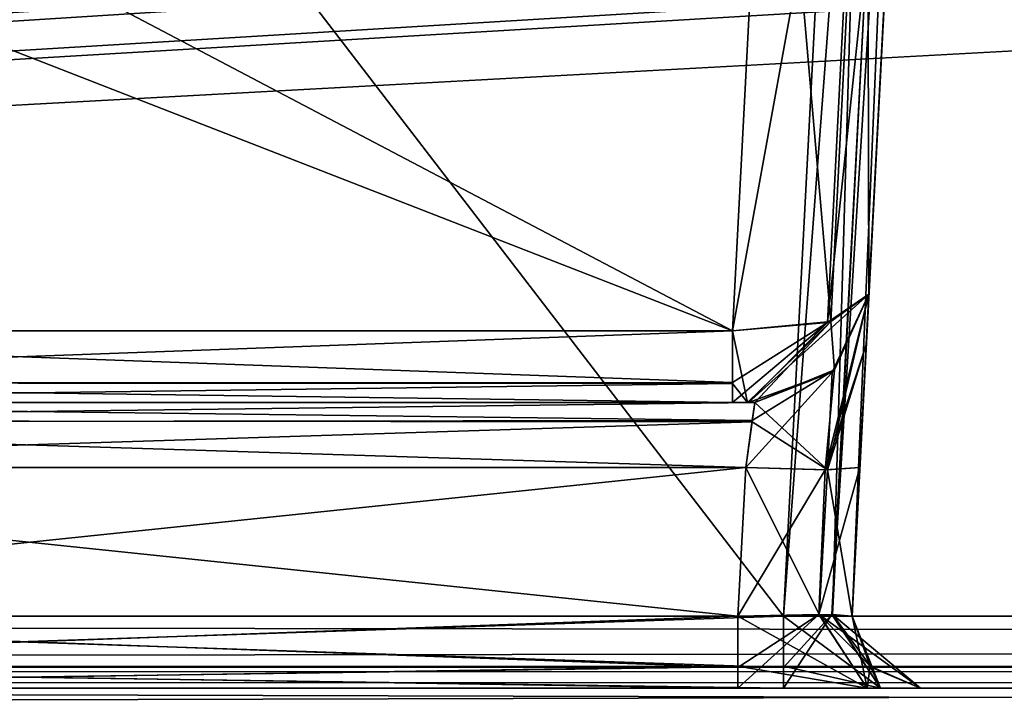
# Model space of a CAD drawing. Header units: inches. Extents: x -9.1 to 9.1, y -2.2 to 4.3.
# Tile 258 of 656: x -4.489 to -4.059, y -1.609 to -1.313. Entities that reach past the tile are written whole.
import ezdxf

# ---------------------------------------------------------------- set-up
doc = ezdxf.new("R2010")
doc.units = ezdxf.units.IN
doc.header["$LTSCALE"] = 81.481481
doc.header["$MEASUREMENT"] = 0
for name, color, linetype in [('14025', 7, 'CONTINUOUS'), ('14387', 7, 'CONTINUOUS'), ('14415', 7, 'CONTINUOUS'), ('2242', 7, 'CONTINUOUS'), ('2373', 7, 'CONTINUOUS'), ('2389', 7, 'CONTINUOUS'), ('2598', 7, 'CONTINUOUS'), ('2618', 7, 'CONTINUOUS'), ('2643', 7, 'CONTINUOUS'), ('2697', 7, 'CONTINUOUS'), ('2698', 7, 'CONTINUOUS'), ('2741', 7, 'CONTINUOUS'), ('2783', 7, 'CONTINUOUS'), ('3121', 7, 'CONTINUOUS'), ('3179', 7, 'CONTINUOUS'), ('3470', 7, 'CONTINUOUS'), ('3541', 7, 'CONTINUOUS'), ('4252', 7, 'CONTINUOUS'), ('7346', 7, 'CONTINUOUS'), ('7347', 7, 'CONTINUOUS'), ('7348', 7, 'CONTINUOUS'), ('7349', 7, 'CONTINUOUS'), ('7350', 7, 'CONTINUOUS'), ('7351', 7, 'CONTINUOUS'), ('7352', 7, 'CONTINUOUS'), ('7353', 7, 'CONTINUOUS'), ('7354', 7, 'CONTINUOUS'), ('7355', 7, 'CONTINUOUS'), ('7356', 7, 'CONTINUOUS'), ('7369', 7, 'CONTINUOUS'), ('7370', 7, 'CONTINUOUS'), ('9628', 7, 'CONTINUOUS'), ('9629', 7, 'CONTINUOUS'), ('9630', 7, 'CONTINUOUS'), ('9631', 7, 'CONTINUOUS'), ('9632', 7, 'CONTINUOUS'), ('9636', 7, 'CONTINUOUS'), ('9637', 7, 'CONTINUOUS'), ('9638', 7, 'CONTINUOUS'), ('9639', 7, 'CONTINUOUS'), ('9640', 7, 'CONTINUOUS'), ('9641', 7, 'CONTINUOUS'), ('9645', 7, 'CONTINUOUS'), ('9648', 7, 'CONTINUOUS')]:
    doc.layers.add(name, color=color, linetype=linetype)

msp = doc.modelspace()

# ---------------------------------------------------------------- linework, layer by layer
at = {"layer": '14025', "linetype": 'Continuous'}
for points in [[(-2.57611, -1.605, -4.14496), (-5.58789, -1.605, -4.14496), (-2.57611, -1.605, 4.14496), (-2.57611, -1.605, -4.14496)], [(-2.57611, -1.605, 4.14496), (-5.58789, -1.605, -4.14496), (-5.58789, -1.605, 4.14496), (-2.57611, -1.605, 4.14496)]]:
    msp.add_3dface(points, dxfattribs=at)
at = {"layer": '14387', "linetype": 'Continuous'}
for points in [[(-5.58789, -1.605, -4.14496), (-2.57611, -1.605, -4.14496), (-2.5761, -1.61296, -4.16532), (-5.58789, -1.605, -4.14496)], [(-5.58789, -1.605, -4.14496), (-2.5761, -1.61296, -4.16532), (-5.58789, -1.61352, -4.1659), (-5.58789, -1.605, -4.14496)]]:
    msp.add_3dface(points, dxfattribs=at)
at = {"layer": '14415', "linetype": 'Continuous'}
for points in [[(-2.57611, -1.605, 4.14496), (-5.58789, -1.605, 4.14496), (-5.58789, -1.61296, 4.16532), (-2.57611, -1.605, 4.14496)], [(-2.57611, -1.605, 4.14496), (-5.58789, -1.61296, 4.16532), (-2.5761, -1.61352, 4.1659), (-2.57611, -1.605, 4.14496)]]:
    msp.add_3dface(points, dxfattribs=at)
at = {"layer": '2242', "linetype": 'Continuous'}
for points in [[(-8.57837, -1.57343, 4.62775), (8.57837, -1.57343, 4.62775), (-8.52935, -0.63817, 4.57874), (-8.57837, -1.57343, 4.62775)], [(-8.52935, -0.63817, 4.57874), (8.57837, -1.57343, 4.62775), (-7.12257, -0.63817, 4.57874), (-8.52935, -0.63817, 4.57874)], [(-7.12257, -0.63817, 4.57874), (8.57837, -1.57343, 4.62775), (-6.87743, -0.63817, 4.57874), (-7.12257, -0.63817, 4.57874)], [(-6.87743, -0.63817, 4.57874), (8.57837, -1.57343, 4.62775), (-6.10626, -0.63866, 4.57876), (-6.87743, -0.63817, 4.57874)], [(-6.10626, -0.63866, 4.57876), (8.57837, -1.57343, 4.62775), (-5.89369, -0.63806, 4.57873), (-6.10626, -0.63866, 4.57876)], [(-5.89369, -0.63806, 4.57873), (8.57837, -1.57343, 4.62775), (-5.12257, -0.63817, 4.57874), (-5.89369, -0.63806, 4.57873)], [(-5.12257, -0.63817, 4.57874), (8.57837, -1.57343, 4.62775), (-4.87743, -0.63817, 4.57874), (-5.12257, -0.63817, 4.57874)], [(-4.87743, -0.63817, 4.57874), (8.57837, -1.57343, 4.62775), (-4.1063, -0.63817, 4.57874), (-4.87743, -0.63817, 4.57874)], [(-4.1063, -0.63817, 4.57874), (8.57837, -1.57343, 4.62775), (-3.89369, -0.63806, 4.57873), (-4.1063, -0.63817, 4.57874)]]:
    msp.add_3dface(points, dxfattribs=at)
at = {"layer": '2373', "linetype": 'Continuous'}
for points in [[(-4.15531, -1.57343, 4.42625), (-4.82519, -1.57343, 4.42625), (-4.8742, -0.63817, 4.47526), (-4.15531, -1.57343, 4.42625)], [(-4.15531, -1.57343, 4.42625), (-4.8742, -0.63817, 4.47526), (-4.1063, -0.63817, 4.47526), (-4.15531, -1.57343, 4.42625)]]:
    msp.add_3dface(points, dxfattribs=at)
at = {"layer": '2389', "linetype": 'Continuous'}
for points in [[(-8.57831, -1.605, -4.59779), (8.57828, -1.605, -4.59779), (-5.99933, -1.605, -4.51066), (-8.57831, -1.605, -4.59779)], [(8.57828, -1.605, 4.59779), (-8.57831, -1.605, 4.59779), (5.99933, -1.605, 4.51066), (8.57828, -1.605, 4.59779)], [(5.99933, -1.605, 4.51066), (-8.57831, -1.605, 4.59779), (1.99933, -1.605, 4.51066), (5.99933, -1.605, 4.51066)], [(1.99933, -1.605, 4.51066), (-8.57831, -1.605, 4.59779), (-2.00067, -1.605, 4.51066), (1.99933, -1.605, 4.51066)], [(-2.00067, -1.605, 4.51066), (-8.57831, -1.605, 4.59779), (-2.31452, -1.605, 4.45621), (-2.00067, -1.605, 4.51066)], [(-8.57831, -1.605, 4.59779), (-6.00067, -1.605, 4.51066), (-4.15532, -1.605, 4.45621), (-8.57831, -1.605, 4.59779)], [(-2.31452, -1.605, 4.45621), (-8.57831, -1.605, 4.59779), (-2.82518, -1.605, 4.45621), (-2.31452, -1.605, 4.45621)], [(-2.82518, -1.605, 4.45621), (-8.57831, -1.605, 4.59779), (-3.17482, -1.605, 4.45621), (-2.82518, -1.605, 4.45621)], [(-3.17482, -1.605, 4.45621), (-8.57831, -1.605, 4.59779), (-3.84468, -1.605, 4.45621), (-3.17482, -1.605, 4.45621)], [(-3.84468, -1.605, 4.45621), (-8.57831, -1.605, 4.59779), (-4.15532, -1.605, 4.45621), (-3.84468, -1.605, 4.45621)], [(-4.15532, -1.605, 4.45621), (-6.00067, -1.605, 4.51066), (-4.82518, -1.605, 4.45621), (-4.15532, -1.605, 4.45621)], [(-5.99933, -1.605, -4.51066), (8.57828, -1.605, -4.59779), (-1.99933, -1.605, -4.51066), (-5.99933, -1.605, -4.51066)], [(-5.99933, -1.605, -4.51066), (-1.99933, -1.605, -4.51066), (-5.68548, -1.605, -4.45621), (-5.99933, -1.605, -4.51066)], [(-5.68548, -1.605, -4.45621), (-1.99933, -1.605, -4.51066), (-5.17482, -1.605, -4.45621), (-5.68548, -1.605, -4.45621)], [(-5.17482, -1.605, -4.45621), (-1.99933, -1.605, -4.51066), (-4.82518, -1.605, -4.45621), (-5.17482, -1.605, -4.45621)], [(-4.82518, -1.605, -4.45621), (-1.99933, -1.605, -4.51066), (-4.15532, -1.605, -4.45621), (-4.82518, -1.605, -4.45621)], [(-4.79522, -1.605, -4.1199), (-4.1753, -1.605, -4.1199), (-4.79522, -1.605, 4.1199), (-4.79522, -1.605, -4.1199)], [(-4.79522, -1.605, 4.1199), (-4.1753, -1.605, -4.1199), (-4.1753, -1.605, 4.1199), (-4.79522, -1.605, 4.1199)], [(-4.1753, -1.605, -4.1199), (-4.11877, -1.605, -4.1433), (-4.1753, -1.605, 4.1199), (-4.1753, -1.605, -4.1199)], [(-4.1753, -1.605, 4.1199), (-4.11877, -1.605, -4.1433), (-4.11878, -1.605, 4.14328), (-4.1753, -1.605, 4.1199)], [(-4.15532, -1.605, -4.45621), (-1.99933, -1.605, -4.51066), (-3.84468, -1.605, -4.45621), (-4.15532, -1.605, -4.45621)], [(-4.11292, -1.605, -4.43865), (-4.15532, -1.605, -4.45621), (-3.84468, -1.605, -4.45621), (-4.11292, -1.605, -4.43865)], [(-3.88708, -1.605, 4.43865), (-3.84468, -1.605, 4.45621), (-4.15532, -1.605, 4.45621), (-3.88708, -1.605, 4.43865)], [(-3.9046, -1.605, 4.39628), (-3.88708, -1.605, 4.43865), (-4.15532, -1.605, 4.45621), (-3.9046, -1.605, 4.39628)], [(-4.11295, -1.605, 4.43868), (-3.9046, -1.605, 4.39628), (-4.15532, -1.605, 4.45621), (-4.11295, -1.605, 4.43868)], [(-4.11877, -1.605, -4.1433), (-4.0954, -1.605, -4.1998), (-4.11878, -1.605, 4.14328), (-4.11877, -1.605, -4.1433)], [(-4.11878, -1.605, 4.14328), (-4.0954, -1.605, -4.1998), (-4.0954, -1.605, 4.1998), (-4.11878, -1.605, 4.14328)], [(-3.9046, -1.605, 4.1998), (-3.9046, -1.605, 4.39628), (-4.11295, -1.605, 4.43868), (-3.9046, -1.605, 4.1998)], [(-4.0954, -1.605, 4.39628), (-3.9046, -1.605, 4.1998), (-4.11295, -1.605, 4.43868), (-4.0954, -1.605, 4.39628)], [(-4.0954, -1.605, -4.39628), (-4.11292, -1.605, -4.43865), (-3.84468, -1.605, -4.45621), (-4.0954, -1.605, -4.39628)], [(-4.0954, -1.605, -4.1998), (-4.0954, -1.605, -4.39628), (-3.88705, -1.605, -4.43868), (-4.0954, -1.605, -4.1998)], [(-3.88705, -1.605, -4.43868), (-4.0954, -1.605, -4.39628), (-3.84468, -1.605, -4.45621), (-3.88705, -1.605, -4.43868)], [(-4.0954, -1.605, 4.1998), (-4.0954, -1.605, -4.1998), (-3.9046, -1.605, -4.39628), (-4.0954, -1.605, 4.1998)], [(-3.9046, -1.605, -4.39628), (-4.0954, -1.605, -4.1998), (-3.88705, -1.605, -4.43868), (-3.9046, -1.605, -4.39628)], [(-3.9046, -1.605, 4.1998), (-4.0954, -1.605, 4.39628), (-3.9046, -1.605, -4.1998), (-3.9046, -1.605, 4.1998)], [(-4.0954, -1.605, 4.39628), (-4.0954, -1.605, 4.1998), (-3.9046, -1.605, -4.39628), (-4.0954, -1.605, 4.39628)], [(-3.9046, -1.605, -4.1998), (-4.0954, -1.605, 4.39628), (-3.9046, -1.605, -4.39628), (-3.9046, -1.605, -4.1998)]]:
    msp.add_3dface(points, dxfattribs=at)
at = {"layer": '2598', "linetype": 'Continuous'}
for points in [[(-4.8742, -0.63817, -4.47526), (-4.82519, -1.57343, -4.42625), (-4.1063, -0.63817, -4.47526), (-4.8742, -0.63817, -4.47526)], [(-4.82519, -1.57343, -4.42625), (-4.15531, -1.57343, -4.42625), (-4.1063, -0.63817, -4.47526), (-4.82519, -1.57343, -4.42625)]]:
    msp.add_3dface(points, dxfattribs=at)
at = {"layer": '2618', "linetype": 'Continuous'}
for points in [[(-1.8937, -0.63817, -4.57874), (-8.57837, -1.57343, -4.62775), (-1.93714, -0.6183, -4.5777), (-1.8937, -0.63817, -4.57874)], [(-1.93714, -0.6183, -4.5777), (-8.57837, -1.57343, -4.62775), (-2.10631, -0.63806, -4.57873), (-1.93714, -0.6183, -4.5777)], [(-3.8937, -0.63817, -4.57874), (-8.57837, -1.57343, -4.62775), (-3.93714, -0.6183, -4.5777), (-3.8937, -0.63817, -4.57874)], [(-3.93714, -0.6183, -4.5777), (-8.57837, -1.57343, -4.62775), (-4.10631, -0.63806, -4.57873), (-3.93714, -0.6183, -4.5777)], [(3.12257, -0.63817, -4.57874), (-8.57837, -1.57343, -4.62775), (3.08276, -0.62178, -4.57788), (3.12257, -0.63817, -4.57874)], [(3.08276, -0.62178, -4.57788), (-8.57837, -1.57343, -4.62775), (2.87743, -0.63817, -4.57874), (3.08276, -0.62178, -4.57788)], [(-2.87743, -0.63817, -4.57874), (-8.57837, -1.57343, -4.62775), (-2.91724, -0.62178, -4.57788), (-2.87743, -0.63817, -4.57874)], [(-2.91724, -0.62178, -4.57788), (-8.57837, -1.57343, -4.62775), (-3.12257, -0.63817, -4.57874), (-2.91724, -0.62178, -4.57788)], [(6.1063, -0.63817, -4.57874), (-8.57837, -1.57343, -4.62775), (5.89369, -0.63806, -4.57873), (6.1063, -0.63817, -4.57874)], [(5.89369, -0.63806, -4.57873), (-8.57837, -1.57343, -4.62775), (5.12257, -0.63817, -4.57874), (5.89369, -0.63806, -4.57873)], [(4.1063, -0.63817, -4.57874), (-8.57837, -1.57343, -4.62775), (3.89369, -0.63806, -4.57873), (4.1063, -0.63817, -4.57874)], [(3.89369, -0.63806, -4.57873), (-8.57837, -1.57343, -4.62775), (3.12257, -0.63817, -4.57874), (3.89369, -0.63806, -4.57873)], [(2.1063, -0.63817, -4.57874), (-8.57837, -1.57343, -4.62775), (1.89369, -0.63806, -4.57873), (2.1063, -0.63817, -4.57874)], [(1.89369, -0.63806, -4.57873), (-8.57837, -1.57343, -4.62775), (-1.8937, -0.63817, -4.57874), (1.89369, -0.63806, -4.57873)], [(-2.10631, -0.63806, -4.57873), (-8.57837, -1.57343, -4.62775), (-2.87743, -0.63817, -4.57874), (-2.10631, -0.63806, -4.57873)], [(-4.10631, -0.63806, -4.57873), (-8.57837, -1.57343, -4.62775), (-4.87743, -0.63817, -4.57874), (-4.10631, -0.63806, -4.57873)], [(8.57837, -1.57343, -4.62775), (-8.57837, -1.57343, -4.62775), (8.52935, -0.63817, -4.57874), (8.57837, -1.57343, -4.62775)], [(8.52935, -0.63817, -4.57874), (-8.57837, -1.57343, -4.62775), (7.12257, -0.63817, -4.57874), (8.52935, -0.63817, -4.57874)], [(7.12257, -0.63817, -4.57874), (-8.57837, -1.57343, -4.62775), (6.87743, -0.63817, -4.57874), (7.12257, -0.63817, -4.57874)], [(6.87743, -0.63817, -4.57874), (-8.57837, -1.57343, -4.62775), (6.1063, -0.63817, -4.57874), (6.87743, -0.63817, -4.57874)], [(5.12257, -0.63817, -4.57874), (-8.57837, -1.57343, -4.62775), (4.87743, -0.63817, -4.57874), (5.12257, -0.63817, -4.57874)], [(4.87743, -0.63817, -4.57874), (-8.57837, -1.57343, -4.62775), (4.1063, -0.63817, -4.57874), (4.87743, -0.63817, -4.57874)], [(2.87743, -0.63817, -4.57874), (-8.57837, -1.57343, -4.62775), (2.1063, -0.63817, -4.57874), (2.87743, -0.63817, -4.57874)], [(-3.12257, -0.63817, -4.57874), (-8.57837, -1.57343, -4.62775), (-3.8937, -0.63817, -4.57874), (-3.12257, -0.63817, -4.57874)]]:
    msp.add_3dface(points, dxfattribs=at)
at = {"layer": '2643', "linetype": 'Continuous'}
for points in [[(-4.12195, -1.50846, -4.19638), (-4.0615, -0.355, -4.51799), (-4.12536, -1.57343, -4.19979), (-4.12195, -1.50846, -4.19638)], [(-4.12536, -1.57343, -4.19979), (-4.0615, -0.355, -4.51799), (-4.07634, -0.63819, -4.4453), (-4.12536, -1.57343, -4.19979)], [(-4.11913, -1.45461, -4.17158), (-4.0615, -0.355, -4.51799), (-4.12195, -1.50846, -4.19638), (-4.11913, -1.45461, -4.17158)], [(-4.11798, -1.43262, -4.11652), (-4.0615, -0.355, -4.51799), (-4.11913, -1.45461, -4.17158), (-4.11798, -1.43262, -4.11652)], [(-4.10143, -1.11696, -3.75259), (-4.0615, -0.355, -4.51799), (-4.11798, -1.43262, -3.88012), (-4.10143, -1.11696, -3.75259)], [(-4.11798, -1.43262, -3.88012), (-4.0615, -0.355, -4.51799), (-4.11798, -1.43262, -4.11652), (-4.11798, -1.43262, -3.88012)], [(-4.12536, -1.57343, -4.39629), (-4.12536, -1.57343, -4.19979), (-4.07634, -0.63819, -4.4453), (-4.12536, -1.57343, -4.39629)]]:
    msp.add_3dface(points, dxfattribs=at)
at = {"layer": '2697', "linetype": 'Continuous'}
for points in [[(-4.17071, -1.48, -3.87269), (-4.16791, -1.48, -3.88012), (-4.8031, -1.48, -4.11649), (-4.17071, -1.48, -3.87269)], [(-4.8031, -1.48, -4.11649), (-4.16791, -1.48, -3.88012), (-4.16791, -1.48, -4.11649), (-4.8031, -1.48, -4.11649)], [(-4.17772, -1.48, -3.86955), (-4.17071, -1.48, -3.87269), (-4.8031, -1.48, -4.11649), (-4.17772, -1.48, -3.86955)], [(-4.17772, -1.48, -3.86955), (-4.8031, -1.48, -4.11649), (-4.8031, -1.48, -3.86955), (-4.17772, -1.48, -3.86955)]]:
    msp.add_3dface(points, dxfattribs=at)
at = {"layer": '2698', "linetype": 'Continuous'}
for points in [[(-4.17772, -1.48, 3.86955), (-4.8031, -1.48, 3.86955), (-4.16791, -1.48, 4.11649), (-4.17772, -1.48, 3.86955)], [(-4.16791, -1.48, 4.11649), (-4.8031, -1.48, 3.86955), (-4.8031, -1.48, 4.11649), (-4.16791, -1.48, 4.11649)], [(-4.17105, -1.48, 3.87237), (-4.17772, -1.48, 3.86955), (-4.16791, -1.48, 4.11649), (-4.17105, -1.48, 3.87237)], [(-4.16791, -1.48, 3.88012), (-4.17105, -1.48, 3.87237), (-4.16791, -1.48, 4.11649), (-4.16791, -1.48, 3.88012)]]:
    msp.add_3dface(points, dxfattribs=at)
at = {"layer": '2741', "linetype": 'Continuous'}
for points in [[(-4.17772, -1.44873, 3.82319), (-4.77139, -1.13627, 3.69695), (-4.78933, -1.21031, 3.72686), (-4.17772, -1.44873, 3.82319)], [(-4.17772, -1.44873, 3.82319), (-4.16135, -1.13627, 3.69695), (-4.77139, -1.13627, 3.69695), (-4.17772, -1.44873, 3.82319)], [(-4.80278, -1.44873, 3.82319), (-4.17772, -1.44873, 3.82319), (-4.78933, -1.21031, 3.72686), (-4.80278, -1.44873, 3.82319)]]:
    msp.add_3dface(points, dxfattribs=at)
at = {"layer": '2783', "linetype": 'Continuous'}
for points in [[(-4.17188, -1.50843, 4.14645), (-4.79863, -1.50843, 4.14645), (-4.17529, -1.57343, 4.14986), (-4.17188, -1.50843, 4.14645)], [(-4.17529, -1.57343, 4.14986), (-4.79863, -1.50843, 4.14645), (-4.79523, -1.57343, 4.14986), (-4.17529, -1.57343, 4.14986)]]:
    msp.add_3dface(points, dxfattribs=at)
at = {"layer": '3121', "linetype": 'Continuous'}
for points in [[(-8.57837, -1.59535, -4.61984), (-8.57837, -1.57343, -4.62775), (8.57837, -1.59595, -4.61927), (-8.57837, -1.59535, -4.61984)], [(8.57837, -1.59595, -4.61927), (-8.57837, -1.57343, -4.62775), (8.57837, -1.57343, -4.62775), (8.57837, -1.59595, -4.61927)], [(8.57828, -1.605, -4.59779), (-8.57831, -1.605, -4.59779), (-8.57837, -1.59535, -4.61984), (8.57828, -1.605, -4.59779)], [(8.57828, -1.605, -4.59779), (-8.57837, -1.59535, -4.61984), (8.57837, -1.59595, -4.61927), (8.57828, -1.605, -4.59779)]]:
    msp.add_3dface(points, dxfattribs=at)
at = {"layer": '3179', "linetype": 'Continuous'}
for points in [[(8.57837, -1.57343, 4.62775), (-8.57837, -1.57343, 4.62775), (-8.57837, -1.59595, 4.61927), (8.57837, -1.57343, 4.62775)], [(8.57837, -1.59535, 4.61984), (8.57837, -1.57343, 4.62775), (-8.57837, -1.59595, 4.61927), (8.57837, -1.59535, 4.61984)], [(-8.57831, -1.605, 4.59779), (8.57837, -1.59535, 4.61984), (-8.57837, -1.59595, 4.61927), (-8.57831, -1.605, 4.59779)], [(-8.57831, -1.605, 4.59779), (8.57828, -1.605, 4.59779), (8.57837, -1.59535, 4.61984), (-8.57831, -1.605, 4.59779)]]:
    msp.add_3dface(points, dxfattribs=at)
at = {"layer": '3470', "linetype": 'Continuous'}
for points in [[(-4.79523, -1.57343, -4.14986), (-4.79863, -1.50843, -4.14645), (-4.17188, -1.50843, -4.14645), (-4.79523, -1.57343, -4.14986)], [(-4.17529, -1.57343, -4.14986), (-4.79523, -1.57343, -4.14986), (-4.17188, -1.50843, -4.14645), (-4.17529, -1.57343, -4.14986)]]:
    msp.add_3dface(points, dxfattribs=at)
at = {"layer": '3541', "linetype": 'Continuous'}
for points in [[(-4.80278, -1.44873, -3.82319), (-4.77139, -1.13627, -3.69695), (-4.17772, -1.44873, -3.82319), (-4.80278, -1.44873, -3.82319)], [(-4.17772, -1.44873, -3.82319), (-4.77139, -1.13627, -3.69695), (-4.16135, -1.13627, -3.69695), (-4.17772, -1.44873, -3.82319)]]:
    msp.add_3dface(points, dxfattribs=at)
at = {"layer": '4252', "linetype": 'Continuous'}
for points in [[(-4.07634, -0.63819, 4.4453), (-4.0615, -0.355, 2.83901), (-4.12536, -1.57343, 4.39629), (-4.07634, -0.63819, 4.4453)], [(-4.12536, -1.57343, 4.39629), (-4.0615, -0.355, 2.83901), (-4.09881, -1.06696, 3.71212), (-4.12536, -1.57343, 4.39629)], [(-4.11913, -1.45461, 4.17158), (-4.12536, -1.57343, 4.39629), (-4.09881, -1.06696, 3.71212), (-4.11913, -1.45461, 4.17158)], [(-4.11798, -1.43262, 4.11652), (-4.11913, -1.45461, 4.17158), (-4.09881, -1.06696, 3.71212), (-4.11798, -1.43262, 4.11652)], [(-4.10143, -1.11696, 3.75259), (-4.11798, -1.43262, 4.11652), (-4.09881, -1.06696, 3.71212), (-4.10143, -1.11696, 3.75259)], [(-4.11798, -1.43262, 3.88012), (-4.11798, -1.43262, 4.11652), (-4.10143, -1.11696, 3.75259), (-4.11798, -1.43262, 3.88012)], [(-4.12195, -1.50846, 4.19638), (-4.12536, -1.57343, 4.39629), (-4.11913, -1.45461, 4.17158), (-4.12195, -1.50846, 4.19638)], [(-4.12536, -1.57343, 4.19979), (-4.12536, -1.57343, 4.39629), (-4.12195, -1.50846, 4.19638), (-4.12536, -1.57343, 4.19979)]]:
    msp.add_3dface(points, dxfattribs=at)
at = {"layer": '7346', "linetype": 'Continuous'}
for points in [[(-4.15531, -1.57343, 4.42625), (-4.15531, -1.59595, 4.43473), (-4.82519, -1.57343, 4.42625), (-4.15531, -1.57343, 4.42625)], [(-4.82519, -1.57343, 4.42625), (-4.15531, -1.59595, 4.43473), (-4.82519, -1.59535, 4.43416), (-4.82519, -1.57343, 4.42625)], [(-4.15532, -1.605, 4.45621), (-4.82518, -1.605, 4.45621), (-4.82519, -1.59535, 4.43416), (-4.15532, -1.605, 4.45621)], [(-4.15531, -1.59595, 4.43473), (-4.15532, -1.605, 4.45621), (-4.82519, -1.59535, 4.43416), (-4.15531, -1.59595, 4.43473)]]:
    msp.add_3dface(points, dxfattribs=at)
at = {"layer": '7347', "linetype": 'Continuous'}
for points in [[(-4.11295, -1.605, 4.43868), (-4.15532, -1.605, 4.45621), (-4.13427, -1.5728, 4.41769), (-4.11295, -1.605, 4.43868)], [(-4.15532, -1.605, 4.45621), (-4.15531, -1.59595, 4.43473), (-4.13427, -1.5728, 4.41769), (-4.15532, -1.605, 4.45621)], [(-4.15531, -1.59595, 4.43473), (-4.15531, -1.57343, 4.42625), (-4.13427, -1.5728, 4.41769), (-4.15531, -1.59595, 4.43473)], [(-4.12536, -1.57343, 4.39629), (-4.11295, -1.605, 4.43868), (-4.13427, -1.5728, 4.41769), (-4.12536, -1.57343, 4.39629)], [(-4.11295, -1.605, 4.43868), (-4.12536, -1.57343, 4.39629), (-4.11744, -1.59535, 4.39629), (-4.11295, -1.605, 4.43868)], [(-4.0954, -1.605, 4.39628), (-4.11295, -1.605, 4.43868), (-4.11744, -1.59535, 4.39629), (-4.0954, -1.605, 4.39628)]]:
    msp.add_3dface(points, dxfattribs=at)
at = {"layer": '7348', "linetype": 'Continuous'}
for points in [[(-4.12536, -1.57343, 4.39629), (-4.12536, -1.57343, 4.19979), (-4.11687, -1.59595, 4.19979), (-4.12536, -1.57343, 4.39629)], [(-4.12536, -1.57343, 4.39629), (-4.11687, -1.59595, 4.19979), (-4.11744, -1.59535, 4.39629), (-4.12536, -1.57343, 4.39629)], [(-4.0954, -1.605, 4.1998), (-4.0954, -1.605, 4.39628), (-4.11744, -1.59535, 4.39629), (-4.0954, -1.605, 4.1998)], [(-4.11687, -1.59595, 4.19979), (-4.0954, -1.605, 4.1998), (-4.11744, -1.59535, 4.39629), (-4.11687, -1.59595, 4.19979)]]:
    msp.add_3dface(points, dxfattribs=at)
at = {"layer": '7349', "linetype": 'Continuous'}
for points in [[(-4.11878, -1.605, 4.14328), (-4.13976, -1.57278, 4.16462), (-4.17529, -1.57343, 4.14986), (-4.11878, -1.605, 4.14328)], [(-4.11878, -1.605, 4.14328), (-4.17529, -1.57343, 4.14986), (-4.17529, -1.59535, 4.14194), (-4.11878, -1.605, 4.14328)], [(-4.11878, -1.605, 4.14328), (-4.0954, -1.605, 4.1998), (-4.13976, -1.57278, 4.16462), (-4.11878, -1.605, 4.14328)], [(-4.13976, -1.57278, 4.16462), (-4.0954, -1.605, 4.1998), (-4.11687, -1.59595, 4.19979), (-4.13976, -1.57278, 4.16462)], [(-4.12536, -1.57343, 4.19979), (-4.13976, -1.57278, 4.16462), (-4.11687, -1.59595, 4.19979), (-4.12536, -1.57343, 4.19979)], [(-4.1753, -1.605, 4.1199), (-4.11878, -1.605, 4.14328), (-4.17529, -1.59535, 4.14194), (-4.1753, -1.605, 4.1199)]]:
    msp.add_3dface(points, dxfattribs=at)
at = {"layer": '7350', "linetype": 'Continuous'}
for points in [[(-4.13976, -1.57278, 4.16462), (-4.17188, -1.50843, 4.14645), (-4.17529, -1.57343, 4.14986), (-4.13976, -1.57278, 4.16462)], [(-4.13607, -1.50951, 4.16168), (-4.17188, -1.50843, 4.14645), (-4.13976, -1.57278, 4.16462), (-4.13607, -1.50951, 4.16168)], [(-4.12536, -1.57343, 4.19979), (-4.13607, -1.50951, 4.16168), (-4.13976, -1.57278, 4.16462), (-4.12536, -1.57343, 4.19979)], [(-4.12536, -1.57343, 4.19979), (-4.12195, -1.50846, 4.19638), (-4.13607, -1.50951, 4.16168), (-4.12536, -1.57343, 4.19979)]]:
    msp.add_3dface(points, dxfattribs=at)
at = {"layer": '7351', "linetype": 'Continuous'}
for points in [[(-4.11913, -1.45461, 4.17158), (-4.11798, -1.43262, 4.11652), (-4.13607, -1.50951, 4.16168), (-4.11913, -1.45461, 4.17158)], [(-4.11798, -1.43262, 4.11652), (-4.13401, -1.46676, 4.11649), (-4.13607, -1.50951, 4.16168), (-4.11798, -1.43262, 4.11652)], [(-4.12195, -1.50846, 4.19638), (-4.11913, -1.45461, 4.17158), (-4.13607, -1.50951, 4.16168), (-4.12195, -1.50846, 4.19638)], [(-4.13401, -1.46676, 4.11649), (-4.16791, -1.48, 4.11649), (-4.13607, -1.50951, 4.16168), (-4.13401, -1.46676, 4.11649)], [(-4.16791, -1.48, 4.11649), (-4.16909, -1.48847, 4.13738), (-4.13607, -1.50951, 4.16168), (-4.16791, -1.48, 4.11649)], [(-4.16909, -1.48847, 4.13738), (-4.17188, -1.50843, 4.14645), (-4.13607, -1.50951, 4.16168), (-4.16909, -1.48847, 4.13738)]]:
    msp.add_3dface(points, dxfattribs=at)
at = {"layer": '7352', "linetype": 'Continuous'}
for points in [[(-4.16791, -1.48, 4.11649), (-4.8031, -1.48, 4.11649), (-4.80186, -1.48787, 4.13674), (-4.16791, -1.48, 4.11649)], [(-4.16791, -1.48, 4.11649), (-4.80186, -1.48787, 4.13674), (-4.16909, -1.48847, 4.13738), (-4.16791, -1.48, 4.11649)], [(-4.80186, -1.48787, 4.13674), (-4.79863, -1.50843, 4.14645), (-4.16909, -1.48847, 4.13738), (-4.80186, -1.48787, 4.13674)], [(-4.16909, -1.48847, 4.13738), (-4.79863, -1.50843, 4.14645), (-4.17188, -1.50843, 4.14645), (-4.16909, -1.48847, 4.13738)]]:
    msp.add_3dface(points, dxfattribs=at)
at = {"layer": '7353', "linetype": 'Continuous'}
for points in [[(-4.11798, -1.43262, 4.11652), (-4.13298, -1.46578, 3.88012), (-4.13401, -1.46676, 4.11649), (-4.11798, -1.43262, 4.11652)], [(-4.11798, -1.43262, 4.11652), (-4.11798, -1.43262, 3.88012), (-4.13298, -1.46578, 3.88012), (-4.11798, -1.43262, 4.11652)], [(-4.13298, -1.46578, 3.88012), (-4.16791, -1.48, 3.88012), (-4.13401, -1.46676, 4.11649), (-4.13298, -1.46578, 3.88012)], [(-4.16791, -1.48, 3.88012), (-4.16791, -1.48, 4.11649), (-4.13401, -1.46676, 4.11649), (-4.16791, -1.48, 3.88012)]]:
    msp.add_3dface(points, dxfattribs=at)
at = {"layer": '7354', "linetype": 'Continuous'}
for points in [[(-4.11798, -1.43262, 3.88012), (-4.13468, -1.44463, 3.84127), (-4.13298, -1.46578, 3.88012), (-4.11798, -1.43262, 3.88012)], [(-4.13468, -1.44463, 3.84127), (-4.17772, -1.44873, 3.82319), (-4.17105, -1.48, 3.87237), (-4.13468, -1.44463, 3.84127)], [(-4.16791, -1.48, 3.88012), (-4.13468, -1.44463, 3.84127), (-4.17105, -1.48, 3.87237), (-4.16791, -1.48, 3.88012)], [(-4.13298, -1.46578, 3.88012), (-4.13468, -1.44463, 3.84127), (-4.16791, -1.48, 3.88012), (-4.13298, -1.46578, 3.88012)], [(-4.17772, -1.44873, 3.82319), (-4.17772, -1.47163, 3.84185), (-4.17105, -1.48, 3.87237), (-4.17772, -1.44873, 3.82319)], [(-4.17772, -1.47163, 3.84185), (-4.17772, -1.48, 3.86955), (-4.17105, -1.48, 3.87237), (-4.17772, -1.47163, 3.84185)]]:
    msp.add_3dface(points, dxfattribs=at)
at = {"layer": '7355', "linetype": 'Continuous'}
for points in [[(-4.17772, -1.47163, 3.84185), (-4.17772, -1.44873, 3.82319), (-4.80294, -1.47145, 3.84159), (-4.17772, -1.47163, 3.84185)], [(-4.17772, -1.44873, 3.82319), (-4.80278, -1.44873, 3.82319), (-4.80294, -1.47145, 3.84159), (-4.17772, -1.44873, 3.82319)], [(-4.8031, -1.48, 3.86955), (-4.17772, -1.47163, 3.84185), (-4.80294, -1.47145, 3.84159), (-4.8031, -1.48, 3.86955)], [(-4.17772, -1.48, 3.86955), (-4.17772, -1.47163, 3.84185), (-4.8031, -1.48, 3.86955), (-4.17772, -1.48, 3.86955)]]:
    msp.add_3dface(points, dxfattribs=at)
at = {"layer": '7356', "linetype": 'Continuous'}
for points in [[(-4.11798, -1.43262, 3.88012), (-4.10143, -1.11696, 3.75259), (-4.11876, -1.13152, 3.71422), (-4.11798, -1.43262, 3.88012)], [(-4.11876, -1.13152, 3.71422), (-4.16135, -1.13627, 3.69695), (-4.13468, -1.44463, 3.84127), (-4.11876, -1.13152, 3.71422)], [(-4.11798, -1.43262, 3.88012), (-4.11876, -1.13152, 3.71422), (-4.13468, -1.44463, 3.84127), (-4.11798, -1.43262, 3.88012)], [(-4.13468, -1.44463, 3.84127), (-4.16135, -1.13627, 3.69695), (-4.17772, -1.44873, 3.82319), (-4.13468, -1.44463, 3.84127)]]:
    msp.add_3dface(points, dxfattribs=at)
at = {"layer": '7369', "linetype": 'Continuous'}
for points in [[(-4.17529, -1.59535, 4.14194), (-4.17529, -1.57343, 4.14986), (-4.79523, -1.59595, 4.14137), (-4.17529, -1.59535, 4.14194)], [(-4.17529, -1.57343, 4.14986), (-4.79523, -1.57343, 4.14986), (-4.79523, -1.59595, 4.14137), (-4.17529, -1.57343, 4.14986)], [(-4.79522, -1.605, 4.1199), (-4.17529, -1.59535, 4.14194), (-4.79523, -1.59595, 4.14137), (-4.79522, -1.605, 4.1199)], [(-4.79522, -1.605, 4.1199), (-4.1753, -1.605, 4.1199), (-4.17529, -1.59535, 4.14194), (-4.79522, -1.605, 4.1199)]]:
    msp.add_3dface(points, dxfattribs=at)
at = {"layer": '7370', "linetype": 'Continuous'}
for points in [[(-4.15531, -1.57343, 4.42625), (-4.1063, -0.63817, 4.47526), (-4.08484, -0.63882, 4.46615), (-4.15531, -1.57343, 4.42625)], [(-4.13427, -1.5728, 4.41769), (-4.15531, -1.57343, 4.42625), (-4.08484, -0.63882, 4.46615), (-4.13427, -1.5728, 4.41769)], [(-4.07634, -0.63819, 4.4453), (-4.12536, -1.57343, 4.39629), (-4.13427, -1.5728, 4.41769), (-4.07634, -0.63819, 4.4453)], [(-4.07634, -0.63819, 4.4453), (-4.13427, -1.5728, 4.41769), (-4.08484, -0.63882, 4.46615), (-4.07634, -0.63819, 4.4453)]]:
    msp.add_3dface(points, dxfattribs=at)
at = {"layer": '9628', "linetype": 'Continuous'}
for points in [[(-4.10143, -1.11696, -3.75259), (-4.11798, -1.43262, -3.88012), (-4.13609, -1.44503, -3.8399), (-4.10143, -1.11696, -3.75259)], [(-4.12003, -1.13194, -3.71303), (-4.10143, -1.11696, -3.75259), (-4.13609, -1.44503, -3.8399), (-4.12003, -1.13194, -3.71303)], [(-4.17772, -1.44873, -3.82319), (-4.16135, -1.13627, -3.69695), (-4.12003, -1.13194, -3.71303), (-4.17772, -1.44873, -3.82319)], [(-4.17772, -1.44873, -3.82319), (-4.12003, -1.13194, -3.71303), (-4.13609, -1.44503, -3.8399), (-4.17772, -1.44873, -3.82319)]]:
    msp.add_3dface(points, dxfattribs=at)
at = {"layer": '9629', "linetype": 'Continuous'}
for points in [[(-4.13609, -1.44503, -3.8399), (-4.11798, -1.43262, -3.88012), (-4.17071, -1.48, -3.87269), (-4.13609, -1.44503, -3.8399)], [(-4.11798, -1.43262, -3.88012), (-4.13407, -1.46681, -3.88012), (-4.17071, -1.48, -3.87269), (-4.11798, -1.43262, -3.88012)], [(-4.17772, -1.44873, -3.82319), (-4.13609, -1.44503, -3.8399), (-4.17772, -1.47124, -3.84128), (-4.17772, -1.44873, -3.82319)], [(-4.17772, -1.47124, -3.84128), (-4.13609, -1.44503, -3.8399), (-4.17772, -1.48, -3.86955), (-4.17772, -1.47124, -3.84128)], [(-4.17772, -1.48, -3.86955), (-4.13609, -1.44503, -3.8399), (-4.17071, -1.48, -3.87269), (-4.17772, -1.48, -3.86955)], [(-4.13407, -1.46681, -3.88012), (-4.16791, -1.48, -3.88012), (-4.17071, -1.48, -3.87269), (-4.13407, -1.46681, -3.88012)]]:
    msp.add_3dface(points, dxfattribs=at)
at = {"layer": '9630', "linetype": 'Continuous'}
for points in [[(-4.13407, -1.46681, -3.88012), (-4.11798, -1.43262, -3.88012), (-4.13299, -1.46579, -4.11649), (-4.13407, -1.46681, -3.88012)], [(-4.11798, -1.43262, -3.88012), (-4.11798, -1.43262, -4.11652), (-4.13299, -1.46579, -4.11649), (-4.11798, -1.43262, -3.88012)], [(-4.16791, -1.48, -4.11649), (-4.13407, -1.46681, -3.88012), (-4.13299, -1.46579, -4.11649), (-4.16791, -1.48, -4.11649)], [(-4.16791, -1.48, -3.88012), (-4.13407, -1.46681, -3.88012), (-4.16791, -1.48, -4.11649), (-4.16791, -1.48, -3.88012)]]:
    msp.add_3dface(points, dxfattribs=at)
at = {"layer": '9631', "linetype": 'Continuous'}
for points in [[(-4.11798, -1.43262, -4.11652), (-4.11913, -1.45461, -4.17158), (-4.13718, -1.50951, -4.16057), (-4.11798, -1.43262, -4.11652)], [(-4.11798, -1.43262, -4.11652), (-4.13718, -1.50951, -4.16057), (-4.13299, -1.46579, -4.11649), (-4.11798, -1.43262, -4.11652)], [(-4.11913, -1.45461, -4.17158), (-4.12195, -1.50846, -4.19638), (-4.13718, -1.50951, -4.16057), (-4.11913, -1.45461, -4.17158)], [(-4.13718, -1.50951, -4.16057), (-4.17188, -1.50843, -4.14645), (-4.13299, -1.46579, -4.11649), (-4.13718, -1.50951, -4.16057)], [(-4.13299, -1.46579, -4.11649), (-4.17188, -1.50843, -4.14645), (-4.16901, -1.48788, -4.13676), (-4.13299, -1.46579, -4.11649)], [(-4.16791, -1.48, -4.11649), (-4.13299, -1.46579, -4.11649), (-4.16901, -1.48788, -4.13676), (-4.16791, -1.48, -4.11649)]]:
    msp.add_3dface(points, dxfattribs=at)
at = {"layer": '9632', "linetype": 'Continuous'}
for points in [[(-4.8031, -1.48, -4.11649), (-4.16791, -1.48, -4.11649), (-4.16901, -1.48788, -4.13676), (-4.8031, -1.48, -4.11649)], [(-4.80176, -1.48857, -4.13748), (-4.8031, -1.48, -4.11649), (-4.16901, -1.48788, -4.13676), (-4.80176, -1.48857, -4.13748)], [(-4.17188, -1.50843, -4.14645), (-4.80176, -1.48857, -4.13748), (-4.16901, -1.48788, -4.13676), (-4.17188, -1.50843, -4.14645)], [(-4.79863, -1.50843, -4.14645), (-4.80176, -1.48857, -4.13748), (-4.17188, -1.50843, -4.14645), (-4.79863, -1.50843, -4.14645)]]:
    msp.add_3dface(points, dxfattribs=at)
at = {"layer": '9636', "linetype": 'Continuous'}
for points in [[(-4.79523, -1.59535, -4.14194), (-4.79523, -1.57343, -4.14986), (-4.17529, -1.59595, -4.14137), (-4.79523, -1.59535, -4.14194)], [(-4.17529, -1.59595, -4.14137), (-4.79523, -1.57343, -4.14986), (-4.17529, -1.57343, -4.14986), (-4.17529, -1.59595, -4.14137)], [(-4.1753, -1.605, -4.1199), (-4.79522, -1.605, -4.1199), (-4.79523, -1.59535, -4.14194), (-4.1753, -1.605, -4.1199)], [(-4.1753, -1.605, -4.1199), (-4.79523, -1.59535, -4.14194), (-4.17529, -1.59595, -4.14137), (-4.1753, -1.605, -4.1199)]]:
    msp.add_3dface(points, dxfattribs=at)
at = {"layer": '9637', "linetype": 'Continuous'}
for points in [[(-4.11877, -1.605, -4.1433), (-4.1753, -1.605, -4.1199), (-4.13992, -1.57278, -4.16446), (-4.11877, -1.605, -4.1433)], [(-4.1753, -1.605, -4.1199), (-4.17529, -1.59595, -4.14137), (-4.13992, -1.57278, -4.16446), (-4.1753, -1.605, -4.1199)], [(-4.17529, -1.59595, -4.14137), (-4.17529, -1.57343, -4.14986), (-4.13992, -1.57278, -4.16446), (-4.17529, -1.59595, -4.14137)], [(-4.12536, -1.57343, -4.19979), (-4.11877, -1.605, -4.1433), (-4.13992, -1.57278, -4.16446), (-4.12536, -1.57343, -4.19979)], [(-4.11877, -1.605, -4.1433), (-4.12536, -1.57343, -4.19979), (-4.11744, -1.59535, -4.19979), (-4.11877, -1.605, -4.1433)], [(-4.0954, -1.605, -4.1998), (-4.11877, -1.605, -4.1433), (-4.11744, -1.59535, -4.19979), (-4.0954, -1.605, -4.1998)]]:
    msp.add_3dface(points, dxfattribs=at)
at = {"layer": '9638', "linetype": 'Continuous'}
for points in [[(-4.12536, -1.57343, -4.19979), (-4.12536, -1.57343, -4.39629), (-4.11687, -1.59595, -4.39629), (-4.12536, -1.57343, -4.19979)], [(-4.11744, -1.59535, -4.19979), (-4.12536, -1.57343, -4.19979), (-4.11687, -1.59595, -4.39629), (-4.11744, -1.59535, -4.19979)], [(-4.0954, -1.605, -4.39628), (-4.0954, -1.605, -4.1998), (-4.11744, -1.59535, -4.19979), (-4.0954, -1.605, -4.39628)], [(-4.0954, -1.605, -4.39628), (-4.11744, -1.59535, -4.19979), (-4.11687, -1.59595, -4.39629), (-4.0954, -1.605, -4.39628)]]:
    msp.add_3dface(points, dxfattribs=at)
at = {"layer": '9639', "linetype": 'Continuous'}
for points in [[(-4.15531, -1.57343, -4.42625), (-4.11292, -1.605, -4.43865), (-4.13391, -1.5728, -4.41733), (-4.15531, -1.57343, -4.42625)], [(-4.15531, -1.59535, -4.43416), (-4.11292, -1.605, -4.43865), (-4.15531, -1.57343, -4.42625), (-4.15531, -1.59535, -4.43416)], [(-4.11292, -1.605, -4.43865), (-4.0954, -1.605, -4.39628), (-4.13391, -1.5728, -4.41733), (-4.11292, -1.605, -4.43865)], [(-4.0954, -1.605, -4.39628), (-4.11687, -1.59595, -4.39629), (-4.13391, -1.5728, -4.41733), (-4.0954, -1.605, -4.39628)], [(-4.11687, -1.59595, -4.39629), (-4.12536, -1.57343, -4.39629), (-4.13391, -1.5728, -4.41733), (-4.11687, -1.59595, -4.39629)], [(-4.15532, -1.605, -4.45621), (-4.11292, -1.605, -4.43865), (-4.15531, -1.59535, -4.43416), (-4.15532, -1.605, -4.45621)]]:
    msp.add_3dface(points, dxfattribs=at)
at = {"layer": '9640', "linetype": 'Continuous'}
for points in [[(-4.82519, -1.57343, -4.42625), (-4.82519, -1.59595, -4.43473), (-4.15531, -1.57343, -4.42625), (-4.82519, -1.57343, -4.42625)], [(-4.82519, -1.59595, -4.43473), (-4.15531, -1.59535, -4.43416), (-4.15531, -1.57343, -4.42625), (-4.82519, -1.59595, -4.43473)], [(-4.82519, -1.59595, -4.43473), (-4.82518, -1.605, -4.45621), (-4.15531, -1.59535, -4.43416), (-4.82519, -1.59595, -4.43473)], [(-4.82518, -1.605, -4.45621), (-4.15532, -1.605, -4.45621), (-4.15531, -1.59535, -4.43416), (-4.82518, -1.605, -4.45621)]]:
    msp.add_3dface(points, dxfattribs=at)
at = {"layer": '9641', "linetype": 'Continuous'}
for points in [[(-4.15531, -1.57343, -4.42625), (-4.13391, -1.5728, -4.41733), (-4.1063, -0.63817, -4.47526), (-4.15531, -1.57343, -4.42625)], [(-4.1063, -0.63817, -4.47526), (-4.13391, -1.5728, -4.41733), (-4.08545, -0.63882, -4.46676), (-4.1063, -0.63817, -4.47526)], [(-4.13391, -1.5728, -4.41733), (-4.12536, -1.57343, -4.39629), (-4.08545, -0.63882, -4.46676), (-4.13391, -1.5728, -4.41733)], [(-4.12536, -1.57343, -4.39629), (-4.07634, -0.63819, -4.4453), (-4.08545, -0.63882, -4.46676), (-4.12536, -1.57343, -4.39629)]]:
    msp.add_3dface(points, dxfattribs=at)
at = {"layer": '9645', "linetype": 'Continuous'}
for points in [[(-4.17529, -1.57343, -4.14986), (-4.17188, -1.50843, -4.14645), (-4.13718, -1.50951, -4.16057), (-4.17529, -1.57343, -4.14986)], [(-4.17529, -1.57343, -4.14986), (-4.13718, -1.50951, -4.16057), (-4.13992, -1.57278, -4.16446), (-4.17529, -1.57343, -4.14986)], [(-4.12195, -1.50846, -4.19638), (-4.12536, -1.57343, -4.19979), (-4.13992, -1.57278, -4.16446), (-4.12195, -1.50846, -4.19638)], [(-4.13718, -1.50951, -4.16057), (-4.12195, -1.50846, -4.19638), (-4.13992, -1.57278, -4.16446), (-4.13718, -1.50951, -4.16057)]]:
    msp.add_3dface(points, dxfattribs=at)
at = {"layer": '9648', "linetype": 'Continuous'}
for points in [[(-4.80278, -1.44873, -3.82319), (-4.17772, -1.47124, -3.84128), (-4.80294, -1.47145, -3.84159), (-4.80278, -1.44873, -3.82319)], [(-4.80278, -1.44873, -3.82319), (-4.17772, -1.44873, -3.82319), (-4.17772, -1.47124, -3.84128), (-4.80278, -1.44873, -3.82319)], [(-4.17772, -1.48, -3.86955), (-4.8031, -1.48, -3.86955), (-4.80294, -1.47145, -3.84159), (-4.17772, -1.48, -3.86955)], [(-4.17772, -1.47124, -3.84128), (-4.17772, -1.48, -3.86955), (-4.80294, -1.47145, -3.84159), (-4.17772, -1.47124, -3.84128)]]:
    msp.add_3dface(points, dxfattribs=at)

doc.saveas('drawing.dxf')
